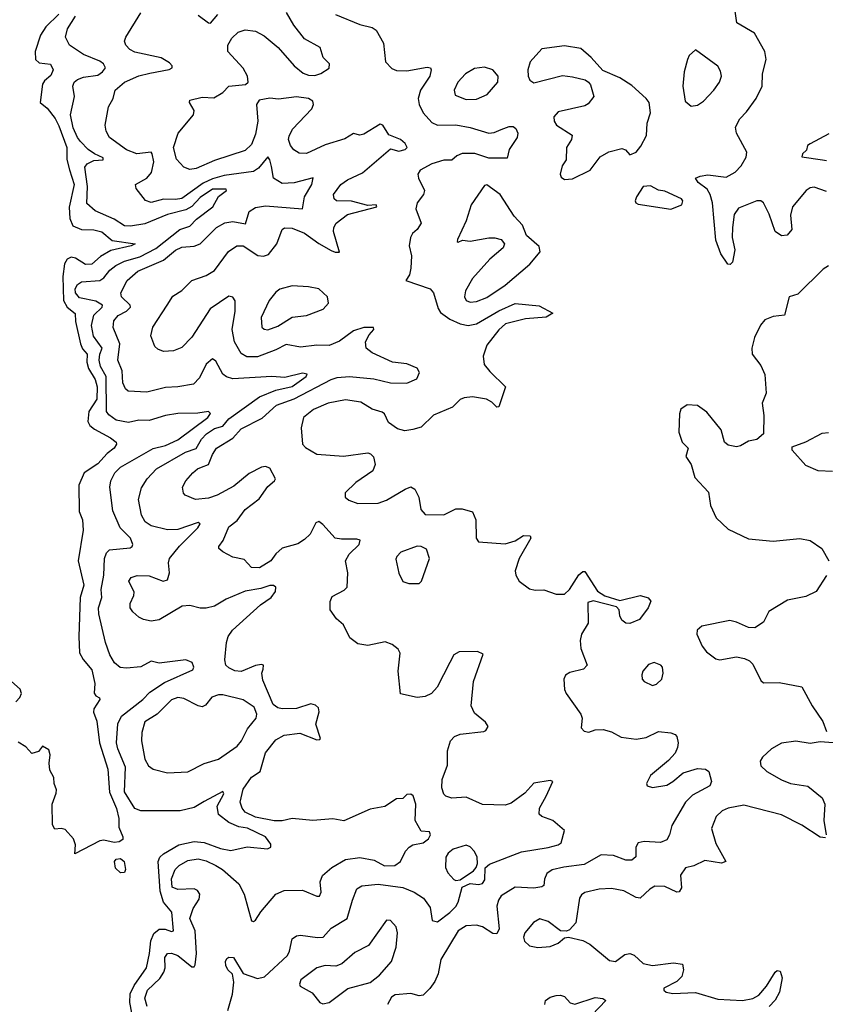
# Model space of a CAD drawing. Extents: x 1603745 to 1745082, y 385868 to 533966.
# Tile 543 of 646: x 1635483 to 1639420, y 493066 to 497880. Entities that reach past the tile are written whole.
import ezdxf

# ---------------------------------------------------------------- set-up
doc = ezdxf.new("R2010")
doc.units = 0

msp = doc.modelspace()

# ---------------------------------------------------------------- linework, layer by layer
at = {"layer": '0CON20XD'}
for points in [[(1639425, 497040), (1639365, 497061.8), (1639345, 497058.8), (1639326.9, 497045), (1639258.8, 496965), (1639248.9, 496925), (1639256, 496855), (1639233.1, 496826.9), (1639205, 496822.9), (1639175, 496844.3), (1639145, 496930), (1639117.5, 496985), (1639105, 496994.2), (1639085, 496994.4), (1638995, 496959.2), (1638975, 496927.5), (1638965.9, 496865), (1638965.3, 496815), (1638977.1, 496755), (1638965.5, 496694.5), (1638955, 496684), (1638943.3, 496685), (1638910, 496735), (1638885, 496802.5), (1638868.2, 496985), (1638857.1, 497025), (1638841.7, 497051.7), (1638798.1, 497085), (1638786.2, 497105), (1638807.5, 497115), (1638845, 497121.1), (1638935, 497110.4), (1638980, 497135), (1639008.1, 497165), (1639032.6, 497207.4), (1639036.8, 497233.2), (1638985.4, 497325), (1638981.5, 497355), (1639001.5, 497395), (1639035, 497430), (1639081.4, 497495), (1639110.8, 497555), (1639112.9, 497615), (1639130, 497685), (1639124, 497725), (1639074, 497815), (1638987.1, 497865), (1638966.8, 498016.8)], [(1636655, 496035.9), (1636735, 496068.8), (1636815, 496086.4), (1636882.2, 496135), (1636887.8, 496147.8), (1636865, 496152.3), (1636779.2, 496130.8), (1636715, 496136.2), (1636525, 496124.3), (1636493.5, 496133.5), (1636475, 496146.4), (1636441.1, 496211.1), (1636425, 496222.9), (1636395, 496196.4), (1636361.5, 496128.5), (1636332.1, 496097.9), (1636255.4, 496084.6), (1636195, 496082.5), (1636105, 496059.7), (1636013.4, 496063.4), (1636000.6, 496075), (1635986.4, 496105), (1635984.2, 496164.2), (1635962.4, 496215), (1635971.6, 496295), (1635940.4, 496375), (1635942.9, 496407.1), (1635965, 496433.5), (1636005.5, 496455), (1636024.5, 496475), (1636022.7, 496485), (1635980, 496525), (1635976.7, 496545), (1636007.5, 496605), (1636059.6, 496650.4), (1636185.4, 496704.6), (1636245, 496752.9), (1636275, 496768.2), (1636335, 496772.7), (1636365, 496783.8), (1636445, 496863.6), (1636485, 496887.6), (1636525, 496894.2), (1636587.1, 496882.9), (1636605, 496942.2), (1636635, 496961.9), (1636685, 496970.6), (1636864.4, 496955.6), (1636875.2, 497014.8), (1636910, 497075), (1636916.7, 497106.7), (1636825, 497082.5), (1636765, 497078.8), (1636724.1, 497105), (1636712.9, 497162.9), (1636705.9, 497195.9), (1636695, 497209.2), (1636650, 497155), (1636625, 497137.7), (1636481.7, 497118.3), (1636425, 497103), (1636378.9, 497081.1), (1636275, 497006.1), (1636245, 497000.8), (1636185, 497002.9), (1636125, 496987.3), (1636097, 496997), (1636052.9, 497055), (1636048.8, 497075), (1636104.2, 497105.8), (1636126.6, 497133.4), (1636139.1, 497185), (1636131.1, 497225), (1636125, 497231.9), (1636055, 497224.1), (1636005, 497244.7), (1635922.5, 497305), (1635906.4, 497335), (1635901.3, 497365), (1635917.5, 497455), (1635939.5, 497495), (1635949.5, 497535), (1635995.6, 497575), (1636065, 497606.3), (1636119.2, 497619.2), (1636213.4, 497636.6), (1636228, 497645), (1636227.5, 497655), (1636215, 497670), (1636175, 497693.1), (1636045, 497722.1), (1636020.8, 497735), (1636001.9, 497755), (1635995.7, 497775), (1636001.1, 497795), (1636075.4, 497914.6)], [(1636499.4, 493035), (1636523.1, 493115), (1636529.2, 493175), (1636523.6, 493213.6), (1636500, 493235), (1636490, 493255), (1636488.8, 493275), (1636495, 493290), (1636505, 493296.2), (1636527.5, 493295), (1636575.8, 493215.8), (1636645, 493192.9), (1636679.4, 493200.6), (1636792.5, 493305), (1636802.2, 493325), (1636815, 493386), (1636835, 493400), (1636855, 493404.4), (1636937.6, 493392.4), (1636965.8, 493395), (1637005, 493438.5), (1637083.9, 493486.1), (1637109.6, 493575), (1637130, 493630), (1637155.3, 493644.7), (1637235, 493653.4), (1637355, 493636.4), (1637410.6, 493615), (1637455.6, 493585), (1637489.1, 493539.1), (1637499.2, 493475), (1637525, 493470), (1637585.4, 493515), (1637614.5, 493545), (1637625.6, 493565), (1637645, 493638.8), (1637685, 493657.1), (1637725, 493651.8), (1637745, 493656.9), (1637755.4, 493675), (1637757.5, 493732.5), (1637778.3, 493751.7), (1637935, 493811.1), (1638065, 493832.4), (1638115, 493845.4), (1638129.6, 493855), (1638145.4, 493915), (1638088.1, 493965), (1638033.8, 493985), (1638021.4, 493995), (1638023.5, 494025), (1638056, 494084), (1638088.8, 494155), (1638075, 494160), (1637995, 494147.1), (1637951.2, 494098.8), (1637885, 494050), (1637855, 494039.3), (1637745, 494042.5), (1637665, 494078.2), (1637594, 494074), (1637565, 494083.3), (1637555, 494094.2), (1637545.9, 494125), (1637547.8, 494165), (1637573.3, 494235), (1637572.9, 494305), (1637588.2, 494355), (1637608.1, 494375), (1637635, 494386.6), (1637750.8, 494399.2), (1637760.8, 494405), (1637772, 494425), (1637760, 494445), (1637705, 494489.4), (1637689.6, 494525), (1637701.1, 494645), (1637748.3, 494778.3), (1637720.5, 494790.5), (1637630.3, 494789.7), (1637604.5, 494775.5), (1637585, 494736.7), (1637523.7, 494616.3), (1637495, 494586.2), (1637465, 494571.2), (1637425.6, 494565.6), (1637344.1, 494584.1), (1637332.5, 494695), (1637342.2, 494782.2), (1637333, 494803), (1637303.3, 494825), (1637268.2, 494838.2), (1637185, 494821.2), (1637135, 494828.5), (1637097.1, 494857.1), (1637065, 494922), (1637031.2, 494951.2), (1637000.8, 494995), (1636999.4, 495035), (1637010.4, 495059.6), (1637069.2, 495090.8), (1637083.3, 495105), (1637086.2, 495175), (1637075.3, 495235), (1637092.6, 495267.4), (1637142.5, 495315), (1637146.2, 495335), (1637130.5, 495340.5), (1637055, 495340), (1637025, 495345.6), (1636965, 495412.5), (1636944.1, 495425.9), (1636930.2, 495419.8), (1636901.8, 495365), (1636875, 495338.1), (1636842.2, 495317.8), (1636765, 495295.7), (1636735, 495269.2), (1636710.6, 495235), (1636655, 495199.6), (1636615, 495202.2), (1636580.6, 495240.6), (1636525, 495253.1), (1636475, 495278.6), (1636456, 495295), (1636456, 495305), (1636476.9, 495333.1), (1636505, 495400.6), (1636545, 495431.5), (1636585.4, 495485), (1636653, 495537), (1636695, 495598.1), (1636728.8, 495625), (1636732.5, 495635), (1636705, 495687.5), (1636685, 495695.7), (1636665, 495691.9), (1636605, 495662.1), (1636530.2, 495599.8), (1636448.5, 495555), (1636405, 495540), (1636342.5, 495535), (1636291.2, 495555), (1636284, 495565), (1636279.2, 495595), (1636294.3, 495625), (1636329.5, 495665), (1636352.2, 495685), (1636371.8, 495691.8), (1636406, 495705), (1636425.3, 495755), (1636445, 495785.4), (1636525.2, 495834.8), (1636565, 495879.2), (1636667.9, 495932.1), (1636737.5, 495995), (1636825, 496026.9), (1637005, 496121.5), (1637035, 496130.3), (1637095, 496135.5), (1637213.8, 496125), (1637295, 496104), (1637375, 496103.4), (1637423.3, 496125), (1637436.2, 496155), (1637425, 496176.5), (1637375, 496197.5), (1637305, 496206.5), (1637205, 496251.8), (1637176.7, 496275), (1637173.2, 496305), (1637190.6, 496339.4), (1637213.8, 496365), (1637212.5, 496375), (1637165.4, 496375.4), (1637115, 496359.7), (1637045, 496307.8), (1636995, 496288), (1636935, 496289.6), (1636855, 496278.9), (1636785, 496292.7), (1636735, 496265.9), (1636645, 496231.1), (1636592.5, 496232.5), (1636565, 496247.8), (1636532.4, 496305), (1636521.3, 496365), (1636535.4, 496455.4), (1636536.4, 496505), (1636525, 496524.2), (1636505, 496527.8), (1636414, 496466), (1636325, 496328.1), (1636275, 496277.1), (1636235, 496261.1), (1636185, 496258.6), (1636158.7, 496268.7), (1636142.7, 496282.7), (1636123.6, 496335), (1636132.9, 496377.1), (1636203.8, 496483.8), (1636231.9, 496528.1), (1636275, 496556.9), (1636325, 496604.4), (1636395, 496629.1), (1636435.2, 496654.8), (1636503.3, 496746.7), (1636544.8, 496775.2), (1636575, 496774.5), (1636647.4, 496727.4), (1636675, 496723.8), (1636698.3, 496731.7), (1636739.2, 496785), (1636765.8, 496854.2), (1636777.1, 496862.9), (1636815, 496860.9), (1636875, 496836.9), (1636945, 496785.5), (1637005, 496751.1), (1637025, 496742.9), (1637045, 496743.3), (1637016.9, 496845), (1637018.8, 496865), (1637029.3, 496885), (1637085, 496928.2), (1637228.8, 496965), (1637225, 496975.6), (1637185, 496972.5), (1637105, 496993.4), (1637031.2, 496995), (1637020, 497005), (1637017.1, 497025), (1637052.5, 497075), (1637085, 497098), (1637158.4, 497131.6), (1637295, 497248.5), (1637335, 497238.2), (1637366, 497245), (1637376.2, 497255), (1637367.5, 497275), (1637343.8, 497293.8), (1637287.4, 497317.4), (1637257.1, 497365), (1637245, 497370), (1637165, 497320.8), (1637145, 497316), (1637115, 497324), (1637072.5, 497297.5), (1636975, 497268.4), (1636885, 497226.1), (1636848.1, 497228.1), (1636823.3, 497243.3), (1636806.9, 497265), (1636796.4, 497295), (1636799.3, 497310.7), (1636815.6, 497345), (1636910.5, 497445), (1636918.1, 497465), (1636915, 497481.2), (1636894.5, 497494.5), (1636835, 497502.7), (1636747.8, 497492.2), (1636705, 497496.5), (1636653.8, 497486.2), (1636640, 497465), (1636646.8, 497385), (1636635, 497320), (1636615, 497270.5), (1636585, 497240.7), (1636435, 497191.6), (1636345, 497152.3), (1636315, 497147.3), (1636285, 497159.4), (1636248.7, 497198.7), (1636234.3, 497255), (1636257.5, 497325), (1636333.1, 497415), (1636335.7, 497435.7), (1636312.5, 497475), (1636315, 497487.5), (1636375, 497502), (1636431.7, 497498.3), (1636475.6, 497524.4), (1636505, 497555.8), (1636585.7, 497564.3), (1636598.8, 497575), (1636596.1, 497603.9), (1636575, 497642.9), (1636500, 497725), (1636500, 497755), (1636519.8, 497790.2), (1636550.9, 497819.1), (1636585, 497830.4), (1636635, 497823.9), (1636678, 497802), (1636746.8, 497745), (1636824, 497654), (1636868.3, 497618.3), (1636895, 497608.6), (1636925, 497607.5), (1636955, 497617.5), (1636995, 497643.8), (1636996.2, 497665), (1636966.3, 497696.3), (1636952, 497745), (1636875, 497786.5), (1636823.2, 497853.2), (1636786.1, 497916.1)], [(1635675, 497907), (1635610, 497845), (1635584.7, 497805), (1635558.7, 497725), (1635560.9, 497685), (1635578.7, 497668.7), (1635633, 497663), (1635646.7, 497635), (1635635, 497606.9), (1635605, 497582), (1635594, 497565), (1635582.9, 497475), (1635617.3, 497447.3), (1635656.6, 497396.6), (1635675, 497362), (1635713.2, 497255), (1635712.9, 497197.1), (1635727, 497147), (1635748.8, 497075), (1635725.6, 496964.4), (1635728.4, 496908.4), (1635742.9, 496872.9), (1635784.8, 496854.8), (1635845, 496852.1), (1635885, 496842.6), (1635935, 496800.4), (1636046.7, 496785), (1636027.5, 496775), (1635928.3, 496751.7), (1635877.4, 496722.6), (1635835, 496684.8), (1635805, 496683.9), (1635755, 496714.2), (1635735, 496718.9), (1635715, 496710), (1635702.7, 496687.3), (1635693.3, 496625), (1635696.7, 496506.7), (1635715.1, 496475.1), (1635754.3, 496444.3), (1635756.2, 496405), (1635779.4, 496295), (1635790.5, 496270.5), (1635812.5, 496245), (1635811.8, 496205), (1635818.8, 496175), (1635851.2, 496121.2), (1635861.6, 496085), (1635859.6, 496025), (1635821, 495965), (1635815.9, 495915), (1635826.6, 495896.6), (1635848, 495878), (1635926.7, 495835), (1635954, 495815), (1635955.8, 495805), (1635944.2, 495785), (1635910, 495760), (1635865, 495708.9), (1635798.5, 495665), (1635772.2, 495605), (1635774.1, 495475), (1635789.4, 495435), (1635792.5, 495385), (1635769.1, 495235), (1635796.3, 495115), (1635779.1, 495055), (1635771.5, 494865), (1635775.8, 494785), (1635792.7, 494752.7), (1635835, 494702), (1635850.6, 494635), (1635846.9, 494586.9), (1635854.7, 494574.7), (1635873.8, 494565), (1635874.1, 494555.9), (1635845, 494510), (1635843.3, 494495), (1635860.1, 494450.1), (1635872.5, 494345), (1635913.1, 494215), (1635922.6, 494102.6), (1635956.4, 494023.6), (1635967.5, 493975), (1635967.7, 493932.3), (1635987.5, 493885), (1635987.5, 493872.5), (1635969.3, 493860.7), (1635945, 493856.9), (1635895, 493867.8), (1635875, 493865.7), (1635752.5, 493802.5), (1635755.6, 493845.6), (1635745.6, 493875.6), (1635705, 493920), (1635685, 493926.2), (1635655, 493922.5), (1635643.9, 493943.9), (1635641.2, 494045), (1635661.7, 494098.3), (1635662.5, 494115), (1635651.2, 494145), (1635650, 494175), (1635630.7, 494210.7), (1635626.7, 494245), (1635632.5, 494285), (1635625, 494310), (1635595, 494327.5), (1635575, 494302.5), (1635543, 494293), (1635512.5, 494325), (1635475, 494347.5)], [(1635849.4, 497225), (1635816.9, 497245), (1635780, 497285), (1635764.8, 497305), (1635745, 497351.4), (1635730.8, 497415), (1635750.9, 497505), (1635742.3, 497555), (1635749.6, 497575), (1635765, 497588.2), (1635795, 497599.2), (1635865, 497609.6), (1635888.2, 497625), (1635901.8, 497645), (1635891.8, 497665), (1635875, 497677.7), (1635795, 497709.6), (1635725.7, 497755.7), (1635707.5, 497795), (1635715.9, 497835), (1635755, 497898.2)], [(1636355, 497902.1), (1636405, 497864.2), (1636415, 497863.6), (1636451.9, 497905)], [(1637026.2, 497905), (1637145, 497857.3), (1637205, 497841.5), (1637225, 497829.1), (1637261.5, 497765), (1637270, 497675), (1637301.4, 497641.4), (1637325, 497631.9), (1637375, 497630), (1637475, 497648.5), (1637490, 497645), (1637494.4, 497634.4), (1637487.8, 497605), (1637441.8, 497535), (1637430, 497495), (1637435.9, 497465.9), (1637455.3, 497425.3), (1637497, 497377), (1637525, 497365.4), (1637615, 497365.7), (1637685, 497353.3), (1637775, 497326.2), (1637801.5, 497328.5), (1637836.6, 497343.4), (1637875, 497357.8), (1637895, 497358.9), (1637907.8, 497347.8), (1637917.1, 497325), (1637914.2, 497305), (1637875.6, 497245), (1637865, 497203.3), (1637775, 497203.4), (1637706.5, 497226.5), (1637645, 497226.6), (1637618.6, 497215), (1637595, 497193.5), (1637555, 497194.2), (1637497.5, 497175), (1637439.2, 497145), (1637428.1, 497125), (1637431.4, 497105), (1637460.6, 497045), (1637455.5, 497025), (1637425.4, 496985), (1637419.2, 496955), (1637444.4, 496885), (1637425.5, 496855), (1637402.2, 496835), (1637392.7, 496815), (1637386.1, 496775), (1637398.1, 496725), (1637394.2, 496665), (1637387.7, 496632.3), (1637370, 496605), (1637488.8, 496565), (1637505.5, 496545.5), (1637527.6, 496467.6), (1637538.9, 496448.9), (1637585.6, 496415.6), (1637636.2, 496393.8), (1637675, 496384.7), (1637715, 496393.3), (1637825, 496456.2), (1637905, 496492.7), (1638021.2, 496481.2), (1638087.5, 496445), (1638055, 496426), (1637955, 496417.1), (1637857.4, 496392.6), (1637825, 496364.5), (1637765, 496289.5), (1637747.6, 496235), (1637753.5, 496195), (1637780.3, 496160.3), (1637856.7, 496085), (1637825, 495987.5), (1637815, 495986.2), (1637790.7, 496010.7), (1637763.8, 496025), (1637695, 496035.5), (1637655, 496031.4), (1637635, 496022.5), (1637598.8, 495985), (1637505, 495946.9), (1637445, 495887.5), (1637403.8, 495876.2), (1637365, 495870.6), (1637329.7, 495879.7), (1637285, 495910), (1637265, 495952.5), (1637255, 495961.2), (1637205, 495975.8), (1637149.5, 496009.5), (1637075, 496020.9), (1636991.2, 496005), (1636918.5, 495975), (1636870.6, 495935), (1636857.8, 495885), (1636865.8, 495805), (1636879.3, 495789.3), (1636935, 495755.6), (1637065, 495745.5), (1637185, 495762), (1637197.9, 495757.9), (1637212.1, 495742.1), (1637219.4, 495705), (1637208.9, 495675), (1637125, 495616.9), (1637073.1, 495566.9), (1637074.3, 495545), (1637091.4, 495531.4), (1637135.5, 495515.5), (1637235, 495516.7), (1637275, 495531.5), (1637366.2, 495585), (1637395, 495595.5), (1637414, 495585), (1637433.1, 495545), (1637443.8, 495485), (1637465, 495461.2), (1637555, 495460), (1637615, 495488), (1637645, 495488.8), (1637695, 495473.3), (1637712.5, 495435), (1637713.8, 495345), (1637725, 495326.7), (1637855, 495317.5), (1637905, 495332.5), (1637945, 495357.5), (1637977.3, 495357.3), (1637981.2, 495345), (1637924.4, 495245), (1637904.2, 495185), (1637907.5, 495165), (1637923.8, 495135), (1637975, 495098), (1638001.2, 495091.2), (1638045, 495091.9), (1638105, 495070.6), (1638145, 495072.2), (1638170, 495095), (1638215, 495166.2), (1638235, 495182.5), (1638245, 495182.5), (1638305.9, 495085.9), (1638342.7, 495062.7), (1638415, 495040.8), (1638515, 495064.3), (1638545, 495056.2), (1638553.8, 495053.8), (1638566.7, 495036.7), (1638554.2, 495005), (1638511.7, 494948.3), (1638465, 494928.6), (1638445, 494930), (1638425.8, 494945), (1638416, 494965), (1638412, 494995), (1638400, 495010), (1638285, 495038), (1638259.2, 495030.8), (1638260.9, 494929.1), (1638228.2, 494875), (1638221.5, 494845), (1638225.6, 494805), (1638256.4, 494723.6), (1638237.5, 494705), (1638171.7, 494688.3), (1638150, 494675), (1638142, 494655), (1638145.6, 494605), (1638153.1, 494585), (1638225.8, 494485), (1638232, 494465), (1638227, 494417), (1638241.7, 494401.7), (1638265, 494396.7), (1638295, 494408.8), (1638335, 494410), (1638375, 494398.1), (1638422, 494372), (1638495, 494361.9), (1638545, 494370), (1638605, 494399.2), (1638665, 494394), (1638685.8, 494385.8), (1638693.8, 494375), (1638701.2, 494345), (1638698, 494322)], [(1638145, 497099.4), (1638185, 497102.2), (1638271.2, 497145), (1638320.3, 497209.7), (1638362.5, 497235), (1638425, 497251.2), (1638443.9, 497243.9), (1638465, 497218.8), (1638495, 497232.5), (1638518.8, 497261.2), (1638545.3, 497314.7), (1638549.5, 497375), (1638565.7, 497425), (1638558.6, 497475), (1638545, 497495.7), (1638475, 497558), (1638415.5, 497595.5), (1638332.1, 497632.1), (1638275, 497696), (1638225, 497739.4), (1638145, 497751.8), (1638035, 497737.1), (1637977.1, 497675), (1637965.8, 497635.8), (1637967.1, 497605), (1637975.8, 497585), (1637995, 497571.1), (1638135, 497608.1), (1638185, 497601.4), (1638245.7, 497585.7), (1638263.3, 497575), (1638272.3, 497562.3), (1638288, 497505), (1638260.6, 497469.4), (1638245, 497459.5), (1638115, 497429.1), (1638093.8, 497405), (1638095.5, 497385), (1638106.5, 497365), (1638182.5, 497315), (1638179.4, 497295), (1638155.5, 497255), (1638153.5, 497195), (1638134.5, 497165), (1638124.4, 497125), (1638129.7, 497109.7), (1638145, 497099.4)], [(1638765, 497458), (1638795, 497462), (1638825, 497481.2), (1638874.3, 497535), (1638902.9, 497575), (1638911.9, 497605), (1638908.3, 497628.3), (1638895, 497653.8), (1638785, 497732.5), (1638755, 497706), (1638745.6, 497685), (1638730.5, 497625), (1638723.8, 497555), (1638735, 497482), (1638765, 497458)], [(1637665, 497490.4), (1637715, 497492.1), (1637766.9, 497515), (1637818.9, 497575), (1637821.4, 497605), (1637795.4, 497635.4), (1637755, 497648.6), (1637705, 497642.5), (1637661.4, 497615), (1637623.3, 497575), (1637605.7, 497535), (1637611.7, 497511.7), (1637665, 497490.4)], [(1639437.6, 497322.4), (1639345, 497274), (1639332, 497265), (1639328, 497242), (1639307.5, 497225), (1639305, 497210), (1639405.6, 497194.4), (1639425, 497192.5)], [(1636031.3, 493025), (1636021.1, 493075), (1636023.3, 493116.7), (1636042.2, 493157.8), (1636102.7, 493245), (1636118.1, 493315), (1636123.1, 493376.9), (1636138.5, 493411.5), (1636165, 493434.1), (1636193.9, 493433.9), (1636225, 493421.5), (1636235.4, 493425), (1636225.8, 493515.8), (1636185.8, 493565.8), (1636169.6, 493619.6), (1636159.8, 493765), (1636167.5, 493785), (1636185, 493801.9), (1636261.5, 493845), (1636335, 493861.8), (1636385, 493857.8), (1636465, 493828.2), (1636515, 493818.5), (1636595, 493835.8), (1636693.8, 493826.2), (1636710, 493835), (1636709.5, 493849.5), (1636683.8, 493885), (1636596.6, 493926.6), (1636554.1, 493934.1), (1636505.4, 493955), (1636455, 493994.6), (1636448.6, 494035), (1636480.9, 494095), (1636476.4, 494106.4), (1636385, 494057.2), (1636335, 494028.8), (1636267.4, 494012.6), (1636075, 494012.4), (1636045, 494023.2), (1635995.8, 494105), (1636000.5, 494225), (1635962.6, 494315), (1635956.2, 494345), (1635962.6, 494437.4), (1635980.9, 494475), (1636085, 494556.8), (1636118.2, 494591.8), (1636189.9, 494640.1), (1636328.3, 494701.7), (1636334.3, 494715), (1636326.6, 494736.6), (1636295, 494750.6), (1636165, 494734.7), (1636125, 494743.3), (1636075, 494715.4), (1636005, 494710), (1635973.4, 494713.4), (1635945.6, 494735.6), (1635923.1, 494775), (1635902.5, 494835), (1635869.1, 494975), (1635868, 495005), (1635884.7, 495055), (1635881.4, 495095), (1635893.4, 495165), (1635897.5, 495245), (1635906.8, 495273.2), (1635922.1, 495287.9), (1636022.5, 495297.5), (1636033.3, 495305), (1636035.4, 495315), (1636024.7, 495345), (1635974.7, 495395), (1635938.9, 495478.9), (1635923.8, 495593.8), (1635927.9, 495625), (1635947.9, 495665), (1635975, 495692), (1636135, 495783.9), (1636195, 495798.2), (1636255, 495826.7), (1636402.9, 495935), (1636416, 495955), (1636405, 495963.8), (1636353.6, 495956.4), (1636255.3, 495955.3), (1636195, 495944.7), (1636115, 495920), (1636065, 495921.6), (1636015, 495910.2), (1635955, 495922.7), (1635918.3, 495948.3), (1635906.7, 495965), (1635906, 496135), (1635878.4, 496185), (1635871.4, 496215), (1635874.2, 496245), (1635886.8, 496275), (1635843.1, 496333.1), (1635833.5, 496385), (1635845.7, 496435), (1635885.8, 496475), (1635888.2, 496485), (1635855, 496504.5), (1635775, 496520.7), (1635755, 496544.3), (1635754.2, 496565), (1635765, 496585.5), (1635785, 496598.5), (1635875, 496605.3), (1635895, 496618.4), (1635923.3, 496655), (1635952.3, 496677.7), (1635995, 496699.2), (1636069.8, 496720.2), (1636148.9, 496761.1), (1636265, 496855.2), (1636315, 496870.8), (1636346.8, 496905), (1636426.4, 496965), (1636453.8, 497016.2), (1636493.3, 497045), (1636491.7, 497051.7), (1636425, 497051.1), (1636365, 497010.7), (1636325, 496966.2), (1636295, 496950), (1636205, 496927.4), (1636095, 496881.9), (1636025, 496870.4), (1635995, 496872.7), (1635945.3, 496905.3), (1635851.9, 496945), (1635811.8, 496981.8), (1635813.7, 497065), (1635801.4, 497158.6), (1635813.1, 497175), (1635845, 497191.2), (1635891.2, 497195), (1635890.8, 497205), (1635849.4, 497225)], [(1637685, 496499.1), (1637715, 496502.3), (1637765, 496521.6), (1637855, 496581.8), (1637975.7, 496685), (1638025.8, 496745), (1638020.9, 496770.9), (1637960, 496825), (1637940.6, 496875), (1637900, 496920), (1637830.8, 497025), (1637765, 497073.3), (1637755, 497070), (1637690, 496975), (1637665, 496896.7), (1637622.5, 496805), (1637620, 496795), (1637625, 496792.5), (1637647, 496803), (1637685, 496797.5), (1637775, 496814.2), (1637805, 496814.2), (1637835.7, 496805.7), (1637852, 496785), (1637845.8, 496765), (1637780.6, 496709.4), (1637695.4, 496615), (1637660.8, 496555), (1637656.4, 496525), (1637665, 496508.1), (1637685, 496499.1)], [(1638665, 496954.4), (1638718, 496975), (1638724.3, 496995), (1638717.1, 497005), (1638635, 497042), (1638605, 497046.7), (1638565, 497067.5), (1638530, 497065), (1638496.7, 497015), (1638491.2, 496995), (1638494.2, 496984.2), (1638505, 496978.8), (1638665, 496954.4)], [(1639435, 496676.7), (1639408.8, 496661.2), (1639285, 496537.5), (1639243.3, 496525), (1639220, 496435), (1639165, 496428.5), (1639125, 496412.9), (1639103.1, 496386.9), (1639074, 496326), (1639060, 496275), (1639061.9, 496245), (1639105, 496190), (1639124.2, 496145), (1639131.2, 496055), (1639111.2, 496005), (1639120, 495945), (1639117.5, 495855), (1639085, 495827.5), (1639045, 495820), (1639005, 495796.2), (1638985, 495791.2), (1638945, 495800), (1638927.5, 495815), (1638911.2, 495875), (1638841.2, 495961.2), (1638795, 495993.8), (1638745, 495997.5), (1638713.6, 495976.4), (1638707, 495953), (1638703.9, 495863.9), (1638720, 495815), (1638750, 495785), (1638737.5, 495745), (1638763.8, 495705), (1638781.7, 495641.7), (1638849.5, 495569.5), (1638858.6, 495505), (1638885.7, 495445), (1638945, 495389.5), (1639045, 495341.4), (1639165, 495330), (1639295, 495343.8), (1639345, 495333.3), (1639402.5, 495295), (1639436.2, 495235)], [(1636695, 496364.6), (1636745, 496381.8), (1636814.2, 496425.8), (1636885, 496433.6), (1636966.7, 496465), (1636992, 496495), (1636987.5, 496525), (1636945, 496564.2), (1636895, 496574.5), (1636815, 496579.6), (1636755, 496563.1), (1636735, 496548.6), (1636702.5, 496507.5), (1636663.1, 496425), (1636666.6, 496376.6), (1636677.4, 496367.4), (1636695, 496364.6)], [(1636106.4, 493055), (1636094.7, 493095.3), (1636108, 493135), (1636167.1, 493192.9), (1636187.7, 493222.3), (1636194.2, 493245), (1636192.7, 493295), (1636205, 493314.4), (1636225, 493315.9), (1636255, 493305.3), (1636325, 493248.9), (1636335, 493248.5), (1636340.9, 493259.1), (1636347.4, 493315), (1636339.7, 493425), (1636314.1, 493485), (1636330.8, 493535), (1636360.6, 493579.4), (1636362.8, 493605), (1636352.4, 493622.4), (1636335, 493630.8), (1636255, 493627.2), (1636228.6, 493638.6), (1636225, 493679.2), (1636243.3, 493725), (1636262.5, 493745), (1636305, 493769.1), (1636355, 493776.5), (1636395, 493766.9), (1636441.1, 493745), (1636473.5, 493725), (1636554.6, 493654.6), (1636579.6, 493605), (1636615, 493474), (1636625, 493470.8), (1636635, 493477.5), (1636662.1, 493517.9), (1636735, 493604.2), (1636775, 493622.7), (1636865, 493624.6), (1636935, 493594.5), (1636948.8, 493595), (1636956.1, 493613.9), (1636951.8, 493665), (1636962.5, 493695), (1637007.7, 493735), (1637075, 493774.3), (1637145, 493783.3), (1637215, 493770), (1637265, 493742.7), (1637316.7, 493745), (1637343.8, 493765), (1637368.8, 493815), (1637386, 493835), (1637404.6, 493845.4), (1637454.5, 493855.5), (1637480.8, 493875), (1637490, 493895), (1637485, 493910), (1637445, 493913.3), (1637415.6, 493965), (1637419.2, 494045), (1637406, 494085), (1637395, 494093.3), (1637375, 494092.5), (1637355, 494072.5), (1637325, 494070.8), (1637266.9, 494033.1), (1637195, 494020.4), (1637066.2, 493963.8), (1637012.7, 493972.7), (1636915, 493964.4), (1636815, 493974.2), (1636765, 493962.3), (1636727.1, 493962.9), (1636635, 493981.1), (1636585.6, 494005), (1636570.8, 494025), (1636561.2, 494055), (1636575, 494117.5), (1636615, 494175.9), (1636657.8, 494205), (1636683.9, 494295), (1636735, 494358.4), (1636775, 494381.6), (1636852.5, 494392.5), (1636935, 494359.2), (1636949.5, 494360.5), (1636953.6, 494366.4), (1636930.9, 494435), (1636945.7, 494495.7), (1636943.8, 494515), (1636927.9, 494527.9), (1636905, 494534.4), (1636835, 494511.9), (1636765, 494511.4), (1636745, 494516.2), (1636721.7, 494531.7), (1636671.1, 494651.1), (1636666.7, 494685), (1636672.5, 494705), (1636673.8, 494723.8), (1636665, 494727.1), (1636635, 494722.9), (1636565, 494692.7), (1636535, 494696.2), (1636505, 494711.1), (1636491.1, 494725), (1636485, 494750), (1636493.5, 494835), (1636502.2, 494865), (1636523.3, 494895), (1636660.5, 495019.5), (1636712.5, 495055), (1636733.5, 495085), (1636735, 495106), (1636723.1, 495113.1), (1636705, 495113.3), (1636660.9, 495099.1), (1636585, 495086.7), (1636492.5, 495047.5), (1636435, 495013.1), (1636395, 495002.2), (1636365, 495002.9), (1636314, 495016), (1636277.7, 495012.3), (1636165, 494945.5), (1636125, 494939.6), (1636087.6, 494947.6), (1636065, 494959.5), (1636035.6, 494985), (1636023.6, 495005), (1636023.5, 495025), (1636040.6, 495065), (1636041.7, 495081.7), (1636016, 495135), (1636027, 495153), (1636056.8, 495163.2), (1636115, 495160.4), (1636184.3, 495135.7), (1636205, 495142), (1636214.5, 495175), (1636210, 495225), (1636214.7, 495245.3), (1636263.9, 495306.1), (1636353.1, 495395), (1636364.3, 495415), (1636355, 495422.2), (1636255, 495387.7), (1636205, 495385.9), (1636126, 495405), (1636096.9, 495425), (1636078.1, 495458.1), (1636063.2, 495535), (1636078.1, 495591.9), (1636105.4, 495635), (1636151.5, 495685), (1636292.5, 495765), (1636345, 495783.4), (1636371.4, 495828.6), (1636395.9, 495855), (1636435, 495880.8), (1636475, 495893.2), (1636505, 495928), (1636655, 496035.9)], [(1639455, 495670.6), (1639384.5, 495674.5), (1639325, 495700), (1639257.5, 495775), (1639258.3, 495791.7), (1639325, 495816.7), (1639405, 495858), (1639435, 495862.5)], [(1637385, 495124), (1637435, 495124.2), (1637447.1, 495135), (1637486.4, 495246.4), (1637471.1, 495291.1), (1637445, 495304.4), (1637425, 495306.1), (1637345, 495276.9), (1637325.7, 495255), (1637321.9, 495241.9), (1637336.4, 495173.6), (1637355, 495133.8), (1637385, 495124)], [(1639425, 495162.5), (1639375, 495084), (1639325, 495059.2), (1639235, 495042.5), (1639143, 494987), (1639118, 494935), (1639075, 494906.9), (1639045, 494908.1), (1638986.2, 494935), (1638953.1, 494943.1), (1638816.2, 494915), (1638793.8, 494895), (1638792, 494875), (1638817.6, 494817.6), (1638839.3, 494789.3), (1638884.5, 494754.5), (1638905, 494751.1), (1638985, 494764.4), (1639025, 494756.9), (1639048.8, 494745), (1639065, 494728.8), (1639105, 494650), (1639118.3, 494638.3), (1639195, 494638.8), (1639305, 494618.8), (1639356, 494525), (1639408.3, 494448.3), (1639425, 494400)], [(1638575, 494624.3), (1638595, 494632), (1638621.2, 494655), (1638628, 494685), (1638623.8, 494715), (1638616, 494725), (1638583.5, 494736.5), (1638555, 494727.5), (1638527.5, 494695), (1638522.4, 494677.6), (1638525.5, 494655.5), (1638533.8, 494643.8), (1638575, 494624.3)], [(1635464.2, 494545), (1635484.1, 494565.9), (1635491.2, 494585), (1635485, 494606.2), (1635443.8, 494643.8)], [(1636205, 494198.2), (1636305, 494202.2), (1636385, 494243.3), (1636455, 494264.5), (1636545, 494328.5), (1636567.5, 494355), (1636597, 494413), (1636638, 494465), (1636641.2, 494485), (1636628.3, 494518.3), (1636575, 494554.6), (1636475, 494578.8), (1636455, 494579.6), (1636421.7, 494568.3), (1636391.5, 494528.5), (1636375, 494521.1), (1636355, 494525.4), (1636285, 494560.8), (1636255, 494566), (1636224.4, 494555), (1636155.6, 494485), (1636095, 494446.4), (1636079.2, 494395), (1636077.5, 494355), (1636094.2, 494265), (1636112.4, 494232.4), (1636135, 494215.4), (1636205, 494198.2)], [(1639457.5, 494345), (1639395, 494348.9), (1639345, 494340.8), (1639275, 494353.1), (1639205, 494343.1), (1639157.5, 494315), (1639112.9, 494275), (1639101.4, 494255), (1639105, 494231.2), (1639133.8, 494205), (1639205, 494163.1), (1639250, 494145), (1639335, 494132), (1639403.8, 494075), (1639416.7, 494045), (1639412.2, 493965), (1639424.2, 493895)], [(1638698, 494322), (1638686.8, 494293.2), (1638652.7, 494257.3), (1638565.9, 494184.1), (1638546.7, 494145), (1638550, 494135), (1638575.8, 494125.8), (1638645, 494137.9), (1638674.4, 494155), (1638725, 494198.5), (1638795, 494219.5), (1638835, 494215.6), (1638850, 494205), (1638863.8, 494155), (1638856.2, 494135), (1638771.2, 494088.8), (1638736.4, 494055), (1638669.7, 493940.3), (1638658.6, 493895), (1638645, 493870.8), (1638615, 493857.5), (1638535, 493861.9), (1638504.6, 493855.4), (1638493.3, 493835), (1638493.6, 493786.4), (1638475, 493770), (1638445, 493771.5), (1638385, 493793.1), (1638325, 493796.9), (1638241, 493749), (1638142.8, 493737.2), (1638085, 493723.5), (1638058.8, 493705), (1638048, 493678), (1638045, 493646.2), (1638035, 493640), (1637995, 493633.5), (1637905, 493638.8), (1637835, 493595.6), (1637822.3, 493575), (1637814.7, 493545.3), (1637825.3, 493435), (1637815, 493410.6), (1637795, 493412.7), (1637745, 493445.3), (1637715, 493453.2), (1637665, 493450), (1637625, 493424.5), (1637541.4, 493285), (1637527.6, 493215), (1637511.9, 493178.1), (1637487.4, 493142.6), (1637455, 493110.8), (1637435, 493107.5), (1637395, 493119.4), (1637317.1, 493112.9), (1637299.7, 493100.3), (1637280.8, 493065)], [(1639420.7, 493879.3), (1639395, 493883.1), (1639305, 493942.1), (1639205, 493992.7), (1639021.1, 494038.9), (1638945, 494025.4), (1638915, 494011.5), (1638886.9, 493985), (1638862.9, 493925), (1638885, 493852.5), (1638933.8, 493765), (1638913.2, 493756.8), (1638830.6, 493769.4), (1638776.8, 493743.2), (1638736.3, 493733.7), (1638712.7, 493697.3), (1638717.1, 493635), (1638705, 493615.6), (1638695, 493613.8), (1638635, 493642.7), (1638586.6, 493643.4), (1638561.7, 493628.3), (1638515, 493584.4), (1638495, 493587.9), (1638435, 493621.5), (1638375, 493632.7), (1638315, 493628.5), (1638245, 493611.9), (1638228.3, 493601.7), (1638218.6, 493585), (1638200, 493465), (1638170.5, 493429.5), (1638155, 493423.3), (1638125, 493426), (1638065, 493470.6), (1638025, 493483.1), (1637993.7, 493466.3), (1637951.8, 493415), (1637945.4, 493395), (1637949.1, 493375), (1637975, 493351.8), (1638015, 493344.5), (1638075, 493348.9), (1638113.8, 493365), (1638145, 493391.2), (1638165, 493393.8), (1638235, 493377.5), (1638269.3, 493359.3), (1638365, 493280), (1638395, 493275.8), (1638439.7, 493310.3), (1638465, 493314.4), (1638485, 493305.7), (1638529.2, 493265), (1638575, 493255.3), (1638678.7, 493268.7), (1638722, 493262), (1638726.9, 493235), (1638718.3, 493201.7), (1638695, 493177.1), (1638630, 493145), (1638630, 493135), (1638642.5, 493125), (1638675, 493118.1), (1638785, 493124.5), (1638895, 493091.8), (1639015, 493084.4), (1639065, 493094.3), (1639095, 493110), (1639133.1, 493155), (1639175, 493223.8), (1639185, 493231.2), (1639198.6, 493228.6), (1639208.2, 493195), (1639196.4, 493125), (1639175, 493085.5), (1639145.6, 493055)], [(1637615, 493671.2), (1637635, 493673.8), (1637700.7, 493719.3), (1637714, 493735), (1637720, 493755), (1637718.5, 493785), (1637705, 493812.5), (1637685, 493835.4), (1637665, 493843.8), (1637600.6, 493825), (1637576.7, 493805), (1637565.7, 493785), (1637564.4, 493735), (1637575, 493708.8), (1637605, 493676.2), (1637615, 493671.2)], [(1635975, 493708.8), (1635951.7, 493731.7), (1635946.1, 493763.9), (1635955, 493776), (1635975, 493778.6), (1635994, 493765), (1636000.8, 493725), (1635995, 493710), (1635975, 493708.8)], [(1636965, 493068.6), (1636995, 493074.3), (1637087.3, 493142.7), (1637195, 493173.3), (1637241.2, 493208.8), (1637300, 493275), (1637322.2, 493345), (1637330, 493415), (1637322, 493445), (1637295, 493476.2), (1637275, 493477.5), (1637187.3, 493352.7), (1637120.5, 493319.5), (1637056.7, 493263.3), (1637028.3, 493251.7), (1636975, 493255.3), (1636935, 493243.9), (1636857.1, 493185), (1636850.8, 493165), (1636854, 493155), (1636912.8, 493122.8), (1636950, 493075), (1636965, 493068.6)], [(1638048.9, 493065), (1638052.9, 493085), (1638075, 493101.1), (1638105, 493108.5), (1638125, 493110.6), (1638144.5, 493104.5), (1638173.6, 493073.6), (1638195, 493066.2), (1638295, 493098.8), (1638333.3, 493095), (1638346.7, 493085), (1638281.2, 493015)]]:
    msp.add_lwpolyline(points, dxfattribs=at)

doc.saveas('drawing.dxf')
